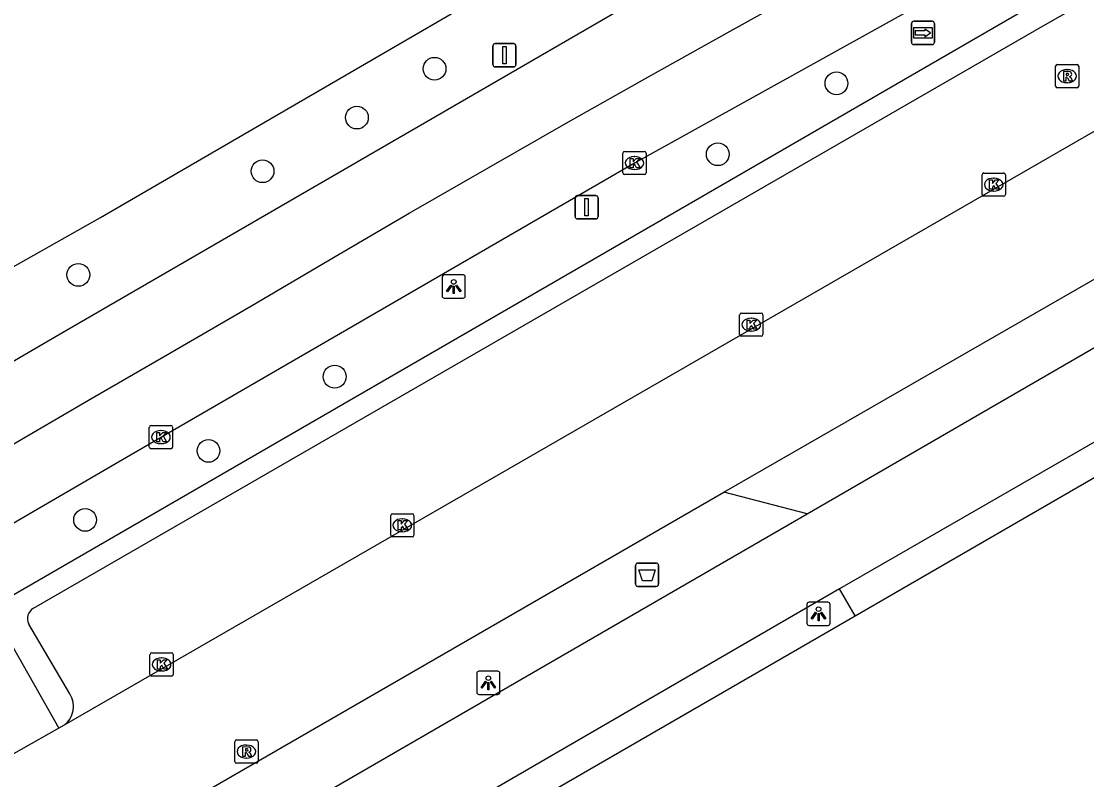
# Model space of a CAD drawing. Extents: x 159040 to 160094, y 381214 to 382518.
# Drawn here: x 159411.16 to 159456.94, y 382325.49 to 382358.09 of the extents above; entities that cross this region are included whole.
import ezdxf

# ---------------------------------------------------------------- set-up
doc = ezdxf.new("R2010")
doc.units = 0
for name, color, linetype in [('IMGEO_Afvalbak', 7, 'Continuous'), ('IMGEO_Boom', 7, 'Continuous'), ('IMGEO_Fietspad_gesloten', 7, 'Continuous'), ('IMGEO_Haag', 7, 'Continuous'), ('IMGEO_Kolk', 7, 'Continuous'), ('IMGEO_Lichtpunt', 7, 'Continuous'), ('IMGEO_Parkeervlak_open', 7, 'Continuous'), ('IMGEO_Rijbaan_lokaal_open', 7, 'Continuous'), ('IMGEO_Rijbaan_regionaal_gesloten', 7, 'Continuous'), ('IMGEO_Rioolput', 7, 'Continuous'), ('IMGEO_Verkeersbordpaal', 7, 'Continuous'), ('IMGEO_Voetpad_open', 7, 'Continuous'), ('IMGEO_Wegwijzer', 7, 'Continuous')]:
    doc.layers.add(name, color=color, linetype=linetype)

msp = doc.modelspace()

# ---------------------------------------------------------------- linework, layer by layer
at = {"layer": 'IMGEO_Afvalbak'}
for p, q in [((159437.655, 382334.799), (159438.445, 382334.799)), ((159438.445, 382334.799), (159437.655, 382334.799)), ((159437.555, 382333.899), (159437.555, 382334.699)), ((159437.555, 382334.699), (159437.555, 382333.899)), ((159438.545, 382334.699), (159438.545, 382333.899)), ((159438.545, 382333.899), (159438.545, 382334.699)), ((159438.445, 382333.799), (159437.655, 382333.799)), ((159437.655, 382333.799), (159438.445, 382333.799))]:
    msp.add_line(p, q, dxfattribs=at)
msp.add_lwpolyline([(159437.698, 382334.513), (159438.402, 382334.513), (159438.253, 382334.043), (159437.847, 382334.043), (159437.698, 382334.513)], dxfattribs=at)
for centre, start, end in [((159437.655, 382334.699), 90, 180), ((159437.655, 382334.699), 90, 180), ((159438.445, 382334.699), 0, 90), ((159438.445, 382334.699), 360, 90), ((159437.655, 382333.899), 180, 270), ((159437.655, 382333.899), 180, 270), ((159438.445, 382333.899), 270, 0), ((159438.445, 382333.899), 270, 0)]:
    msp.add_arc(centre, 0.1, start, end, dxfattribs=at)
at = {"layer": 'IMGEO_Boom'}
for centre in [(159428.917, 382356.052), (159446.188, 382355.425), (159425.584, 382353.95), (159441.088, 382352.374), (159421.527, 382351.645), (159413.614, 382347.189), (159424.627, 382342.813), (159419.206, 382339.624), (159413.905, 382336.658)]:
    msp.add_circle(centre, 0.489, dxfattribs=at)
at = {"layer": 'IMGEO_Fietspad_gesloten'}
for points in [[(159444.93, 382336.916), (159457.885, 382344.421)], [(159458.428, 382340.678), (159446.319, 382333.691)], [(159418.59, 382321.667), (159444.93, 382336.916)], [(159446.319, 382333.691), (159420.131, 382318.504)]]:
    msp.add_lwpolyline(points, dxfattribs=at)
at = {"layer": 'IMGEO_Haag'}
msp.add_lwpolyline([(159497.833, 382376.762), (159495.156, 382381.304), (159493.883, 382381.512), (159410.748, 382333.379), (159410.378, 382331.932), (159412.772, 382327.702)], dxfattribs=at)
at = {"layer": 'IMGEO_Kolk'}
for p, q in [((159437.008, 382351.572), (159437.008, 382352.424)), ((159437.083, 382352.498), (159437.935, 382352.498)), ((159437.496, 382352.278), (159437.521, 382352.278)), ((159438.009, 382352.424), (159438.009, 382351.572)), ((159437.519, 382351.718), (159437.494, 382351.718)), ((159437.935, 382351.498), (159437.083, 382351.498)), ((159452.444, 382350.643), (159452.444, 382351.495)), ((159452.519, 382351.569), (159453.371, 382351.569)), ((159452.932, 382351.349), (159452.957, 382351.349)), ((159453.445, 382351.495), (159453.445, 382350.643)), ((159452.955, 382350.789), (159452.93, 382350.789)), ((159453.371, 382350.569), (159452.519, 382350.569)), ((159442.028, 382344.623), (159442.028, 382345.475)), ((159442.103, 382345.549), (159442.955, 382345.549)), ((159442.516, 382345.329), (159442.541, 382345.329)), ((159443.029, 382345.475), (159443.029, 382344.623)), ((159442.955, 382344.549), (159442.103, 382344.549)), ((159442.539, 382344.769), (159442.514, 382344.769)), ((159416.738, 382340.716), (159417.59, 382340.716)), ((159416.663, 382339.79), (159416.663, 382340.642)), ((159417.151, 382340.496), (159417.176, 382340.496)), ((159417.664, 382340.642), (159417.664, 382339.79)), ((159417.174, 382339.936), (159417.149, 382339.936)), ((159417.59, 382339.716), (159416.738, 382339.716)), ((159427.033, 382335.998), (159427.033, 382336.85)), ((159427.108, 382336.924), (159427.96, 382336.924)), ((159427.521, 382336.704), (159427.546, 382336.704)), ((159428.034, 382336.85), (159428.034, 382335.998)), ((159427.544, 382336.144), (159427.519, 382336.144)), ((159427.96, 382335.924), (159427.108, 382335.924)), ((159416.692, 382330.017), (159416.692, 382330.869)), ((159416.767, 382330.943), (159417.619, 382330.943)), ((159417.18, 382330.723), (159417.205, 382330.723)), ((159417.693, 382330.869), (159417.693, 382330.017)), ((159417.619, 382329.943), (159416.767, 382329.943)), ((159417.203, 382330.163), (159417.178, 382330.163))]:
    msp.add_line(p, q, dxfattribs=at)
for points in [[(159437.008, 382351.572), (159437.008, 382352.424)], [(159437.083, 382352.498), (159437.935, 382352.498)], [(159437.329, 382352.198), (159437.452, 382352.198), (159437.452, 382352.047), (159437.582, 382352.198), (159437.746, 382352.198), (159437.6, 382352.047), (159437.753, 382351.798), (159437.601, 382351.798), (159437.516, 382351.962), (159437.452, 382351.895), (159437.452, 382351.798), (159437.329, 382351.798), (159437.329, 382352.198)], [(159438.009, 382352.424), (159438.009, 382351.572)], [(159437.935, 382351.498), (159437.083, 382351.498)], [(159452.444, 382350.643), (159452.444, 382351.495)], [(159452.519, 382351.569), (159453.371, 382351.569)], [(159452.765, 382351.269), (159452.888, 382351.269), (159452.888, 382351.118), (159453.018, 382351.269), (159453.182, 382351.269), (159453.036, 382351.118), (159453.189, 382350.869), (159453.037, 382350.869), (159452.952, 382351.033), (159452.888, 382350.966), (159452.888, 382350.869), (159452.765, 382350.869), (159452.765, 382351.269)], [(159453.445, 382351.495), (159453.445, 382350.643)], [(159453.371, 382350.569), (159452.519, 382350.569)], [(159442.028, 382344.623), (159442.028, 382345.475)], [(159442.103, 382345.549), (159442.955, 382345.549)], [(159443.029, 382345.475), (159443.029, 382344.623)], [(159442.349, 382345.249), (159442.472, 382345.249), (159442.472, 382345.098), (159442.602, 382345.249), (159442.766, 382345.249), (159442.62, 382345.098), (159442.773, 382344.849), (159442.621, 382344.849), (159442.536, 382345.013), (159442.472, 382344.946), (159442.472, 382344.849), (159442.349, 382344.849), (159442.349, 382345.249)], [(159442.955, 382344.549), (159442.103, 382344.549)], [(159416.738, 382340.716), (159417.59, 382340.716)], [(159416.663, 382339.79), (159416.663, 382340.642)], [(159416.984, 382340.416), (159417.107, 382340.416), (159417.107, 382340.265), (159417.237, 382340.416), (159417.401, 382340.416), (159417.255, 382340.265), (159417.408, 382340.016), (159417.256, 382340.016), (159417.171, 382340.18), (159417.107, 382340.113), (159417.107, 382340.016), (159416.984, 382340.016), (159416.984, 382340.416)], [(159417.664, 382340.642), (159417.664, 382339.79)], [(159417.59, 382339.716), (159416.738, 382339.716)], [(159427.033, 382335.998), (159427.033, 382336.85)], [(159427.108, 382336.924), (159427.96, 382336.924)], [(159427.354, 382336.624), (159427.477, 382336.624), (159427.477, 382336.473), (159427.607, 382336.624), (159427.771, 382336.624), (159427.625, 382336.473), (159427.778, 382336.224), (159427.626, 382336.224), (159427.541, 382336.388), (159427.477, 382336.321), (159427.477, 382336.224), (159427.354, 382336.224), (159427.354, 382336.624)], [(159428.034, 382336.85), (159428.034, 382335.998)], [(159427.96, 382335.924), (159427.108, 382335.924)], [(159416.692, 382330.017), (159416.692, 382330.869)], [(159416.767, 382330.943), (159417.619, 382330.943)], [(159417.013, 382330.643), (159417.136, 382330.643), (159417.136, 382330.492), (159417.266, 382330.643), (159417.43, 382330.643), (159417.284, 382330.492), (159417.437, 382330.243), (159417.285, 382330.243), (159417.2, 382330.407), (159417.136, 382330.34), (159417.136, 382330.243), (159417.013, 382330.243), (159417.013, 382330.643)], [(159417.693, 382330.869), (159417.693, 382330.017)], [(159417.619, 382329.943), (159416.767, 382329.943)]]:
    msp.add_lwpolyline(points, dxfattribs=at)
for centre, start, end in [((159437.085, 382352.422), 91.552, 178.448), ((159437.085, 382352.422), 91.552, 178.448), ((159437.933, 382352.422), 1.552, 88.448), ((159437.933, 382352.422), 1.552, 88.448), ((159437.085, 382351.574), 181.552, 268.448), ((159437.085, 382351.574), 181.552, 268.448), ((159437.933, 382351.574), 271.552, 358.448), ((159437.933, 382351.574), 271.552, 358.448), ((159452.521, 382351.493), 91.552, 178.448), ((159452.521, 382351.493), 91.552, 178.448), ((159453.369, 382351.493), 1.552, 88.448), ((159453.369, 382351.493), 1.552, 88.448), ((159452.521, 382350.645), 181.552, 268.448), ((159452.521, 382350.645), 181.552, 268.448), ((159453.369, 382350.645), 271.552, 358.448), ((159453.369, 382350.645), 271.552, 358.448), ((159442.105, 382345.473), 91.552, 178.448), ((159442.105, 382345.473), 91.552, 178.448), ((159442.953, 382345.473), 1.552, 88.448), ((159442.953, 382345.473), 1.552, 88.448), ((159442.105, 382344.625), 181.552, 268.448), ((159442.105, 382344.625), 181.552, 268.448), ((159442.953, 382344.625), 271.552, 358.448), ((159442.953, 382344.625), 271.552, 358.448), ((159416.74, 382340.64), 91.552, 178.448), ((159416.74, 382340.64), 91.552, 178.448), ((159417.588, 382340.64), 1.552, 88.448), ((159417.588, 382340.64), 1.552, 88.448), ((159416.74, 382339.792), 181.552, 268.448), ((159416.74, 382339.792), 181.552, 268.448), ((159417.588, 382339.792), 271.552, 358.448), ((159417.588, 382339.792), 271.552, 358.448), ((159427.11, 382336.848), 91.552, 178.448), ((159427.11, 382336.848), 91.552, 178.448), ((159427.958, 382336.848), 1.552, 88.448), ((159427.958, 382336.848), 1.552, 88.448), ((159427.11, 382336), 181.552, 268.448), ((159427.11, 382336), 181.552, 268.448), ((159427.958, 382336), 271.552, 358.448), ((159427.958, 382336), 271.552, 358.448), ((159416.769, 382330.867), 91.552, 178.448), ((159416.769, 382330.867), 91.552, 178.448), ((159417.617, 382330.867), 1.552, 88.448), ((159417.617, 382330.867), 1.552, 88.448), ((159416.769, 382330.019), 181.552, 268.448), ((159416.769, 382330.019), 181.552, 268.448), ((159417.617, 382330.019), 271.552, 358.448), ((159417.617, 382330.019), 271.552, 358.448)]:
    msp.add_arc(centre, 0.0765, start, end, dxfattribs=at)
for centre, major_axis, ratio, start_param, end_param in [((159437.495, 382351.998), (-0.387, 0.002), 0.722429, 4.712389, 7.853982), ((159437.52, 382351.998), (-0.39, 0.002), 0.717154, 1.570796, 4.712389), ((159452.931, 382351.069), (-0.387, 0.002), 0.722429, 4.712389, 7.853982), ((159452.956, 382351.069), (-0.39, 0.002), 0.717154, 1.570796, 4.712389), ((159442.515, 382345.049), (-0.387, 0.002), 0.722429, 4.712389, 7.853982), ((159442.54, 382345.049), (-0.39, 0.002), 0.717154, 1.570796, 4.712389), ((159417.15, 382340.216), (-0.387, 0.002), 0.722429, 4.712389, 7.853982), ((159417.175, 382340.216), (-0.39, 0.002), 0.717154, 1.570796, 4.712389), ((159427.52, 382336.424), (-0.387, 0.002), 0.722429, 4.712389, 7.853982), ((159427.545, 382336.424), (-0.39, 0.002), 0.717154, 1.570796, 4.712389), ((159417.179, 382330.443), (-0.387, 0.002), 0.722429, 4.712389, 7.853982), ((159417.204, 382330.443), (-0.39, 0.002), 0.717154, 1.570796, 4.712389)]:
    msp.add_ellipse(centre, major_axis=major_axis, ratio=ratio, start_param=start_param, end_param=end_param, dxfattribs=at)
at = {"layer": 'IMGEO_Lichtpunt'}
for p, q in [((159430.146, 382347.185), (159429.338, 382347.185)), ((159430.146, 382347.185), (159429.338, 382347.185)), ((159429.244, 382347.09), (159429.244, 382346.283)), ((159429.244, 382347.09), (159429.244, 382346.283)), ((159430.24, 382346.283), (159430.24, 382347.09)), ((159430.24, 382346.283), (159430.24, 382347.09)), ((159429.338, 382346.189), (159430.146, 382346.189)), ((159429.338, 382346.189), (159430.146, 382346.189)), ((159444.919, 382333.022), (159444.919, 382332.215)), ((159444.919, 382333.022), (159444.919, 382332.215)), ((159445.821, 382333.117), (159445.013, 382333.117)), ((159445.821, 382333.117), (159445.013, 382333.117)), ((159445.915, 382332.215), (159445.915, 382333.022)), ((159445.915, 382332.215), (159445.915, 382333.022)), ((159445.013, 382332.121), (159445.821, 382332.121)), ((159445.013, 382332.121), (159445.821, 382332.121)), ((159430.731, 382330.055), (159430.731, 382329.248)), ((159430.731, 382330.055), (159430.731, 382329.248)), ((159431.633, 382330.15), (159430.825, 382330.15)), ((159431.633, 382330.15), (159430.825, 382330.15)), ((159431.727, 382329.248), (159431.727, 382330.055)), ((159431.727, 382329.248), (159431.727, 382330.055)), ((159430.825, 382329.154), (159431.633, 382329.154)), ((159430.825, 382329.154), (159431.633, 382329.154))]:
    msp.add_line(p, q, dxfattribs=at)
for points in [[(159429.618, 382346.754), (159429.657, 382346.726), (159429.469, 382346.464), (159429.431, 382346.491), (159429.618, 382346.754)], [(159429.72, 382346.706), (159429.767, 382346.706), (159429.767, 382346.384), (159429.72, 382346.384), (159429.72, 382346.706)], [(159429.83, 382346.726), (159429.868, 382346.753), (159430.055, 382346.491), (159430.016, 382346.463), (159429.83, 382346.726)], [(159445.293, 382332.686), (159445.332, 382332.658), (159445.144, 382332.396), (159445.106, 382332.423), (159445.293, 382332.686)], [(159445.395, 382332.638), (159445.442, 382332.638), (159445.442, 382332.316), (159445.395, 382332.316), (159445.395, 382332.638)], [(159445.505, 382332.658), (159445.543, 382332.685), (159445.73, 382332.423), (159445.691, 382332.395), (159445.505, 382332.658)], [(159431.105, 382329.719), (159431.144, 382329.691), (159430.956, 382329.429), (159430.918, 382329.456), (159431.105, 382329.719)], [(159431.317, 382329.691), (159431.355, 382329.718), (159431.542, 382329.456), (159431.503, 382329.428), (159431.317, 382329.691)], [(159431.207, 382329.671), (159431.254, 382329.671), (159431.254, 382329.349), (159431.207, 382329.349), (159431.207, 382329.671)]]:
    msp.add_lwpolyline(points, dxfattribs=at)
for centre in [(159429.743, 382346.888), (159445.418, 382332.82), (159431.23, 382329.853)]:
    msp.add_circle(centre, 0.0994, dxfattribs=at)
for centre, start, end in [((159429.338, 382347.09), 90, 180), ((159429.338, 382347.09), 90, 180), ((159430.146, 382347.09), 0, 90), ((159430.146, 382347.09), 0, 90), ((159429.338, 382346.283), 180, 270), ((159429.338, 382346.283), 180, 270), ((159430.146, 382346.283), 270, 0), ((159430.146, 382346.283), 270, 360), ((159445.013, 382333.022), 90, 180), ((159445.013, 382333.022), 90, 180), ((159445.821, 382333.022), 0, 90), ((159445.821, 382333.022), 0, 90), ((159445.013, 382332.215), 180, 270), ((159445.013, 382332.215), 180, 270), ((159445.821, 382332.215), 270, 0), ((159445.821, 382332.215), 270, 360), ((159430.825, 382330.055), 90, 180), ((159430.825, 382330.055), 90, 180), ((159431.633, 382330.055), 0, 90), ((159431.633, 382330.055), 0, 90), ((159430.825, 382329.248), 180, 270), ((159430.825, 382329.248), 180, 270), ((159431.633, 382329.248), 270, 0), ((159431.633, 382329.248), 270, 360)]:
    msp.add_arc(centre, 0.0946, start, end, dxfattribs=at)
at = {"layer": 'IMGEO_Parkeervlak_open'}
for points in [[(159411.689, 382332.859), (159455.074, 382357.89), (159458.092, 382359.631), (159493.96, 382380.325)], [(159413.249, 382329.176), (159411.483, 382332.175)]]:
    msp.add_lwpolyline(points, dxfattribs=at)
for centre, radius, start, end in [((159411.945, 382332.409), 0.518, 119.5995, 206.8791), ((159412.391, 382328.639), 1.012, 307.0123, 32.0108)]:
    msp.add_arc(centre, radius, start, end, dxfattribs=at)
at = {"layer": 'IMGEO_Rijbaan_lokaal_open'}
for points in [[(159497.685, 382376.675), (159413, 382327.831)], [(159441.348, 382337.849), (159458.829, 382347.907)], [(159419.325, 382325.127), (159441.348, 382337.849)], [(159412.772, 382327.702), (159409.525, 382325.864), (159398.221, 382319.314)], [(159413, 382327.831), (159412.772, 382327.702)]]:
    msp.add_lwpolyline(points, dxfattribs=at)
at = {"layer": 'IMGEO_Rijbaan_regionaal_gesloten'}
for points in [[(159410.573, 382339.776), (159414.056, 382341.8), (159417.538, 382343.823), (159421.021, 382345.847), (159424.404, 382347.831), (159427.83, 382349.841), (159434.674, 382353.775), (159438.187, 382355.743), (159441.627, 382357.672), (159445.067, 382359.6), (159448.565, 382361.528), (159452.007, 382363.425), (159455.486, 382365.367), (159458.88, 382367.262), (159462.361, 382369.205), (159465.885, 382371.135), (159469.344, 382373.07), (159472.791, 382374.978), (159476.283, 382376.911), (159479.685, 382378.794), (159486.264, 382382.436), (159489.858, 382384.474), (159493.64, 382386.577)], [(159495.085, 382383.97), (159490.179, 382381.25), (159456.73, 382362.673), (159453.276, 382360.755), (159437.509, 382351.998), (159415.857, 382339.444), (159388.416, 382323.466), (159385.581, 382321.683)], [(159365.803, 382317.528), (159384.236, 382327.968), (159412.832, 382344.66), (159442.23, 382361.7)], [(159363.857, 382320.945), (159387.494, 382334.43), (159411.042, 382347.662), (159414.567, 382349.651), (159432.739, 382360.234)]]:
    msp.add_lwpolyline(points, dxfattribs=at)
at = {"layer": 'IMGEO_Rioolput'}
for p, q in [((159455.6, 382355.306), (159455.6, 382356.158)), ((159455.675, 382356.232), (159456.527, 382356.232)), ((159456.088, 382356.012), (159456.113, 382356.012)), ((159456.601, 382356.158), (159456.601, 382355.306)), ((159456.111, 382355.452), (159456.086, 382355.452)), ((159456.527, 382355.232), (159455.675, 382355.232)), ((159420.334, 382326.27), (159420.334, 382327.122)), ((159420.409, 382327.196), (159421.261, 382327.196)), ((159420.822, 382326.976), (159420.847, 382326.976)), ((159421.335, 382327.122), (159421.335, 382326.27)), ((159421.261, 382326.196), (159420.409, 382326.196)), ((159420.845, 382326.416), (159420.82, 382326.416))]:
    msp.add_line(p, q, dxfattribs=at)
for points in [[(159455.6, 382355.306), (159455.6, 382356.158)], [(159455.675, 382356.232), (159456.527, 382356.232)], [(159456.189, 382355.93), (159455.937, 382355.932), (159455.937, 382355.532)], [(159456.115, 382355.851), (159456.061, 382355.851), (159456.061, 382355.77)], [(159456.601, 382356.158), (159456.601, 382355.306)], [(159455.937, 382355.532), (159456.061, 382355.532), (159456.061, 382355.694), (159456.072, 382355.694)], [(159456.061, 382355.77), (159456.113, 382355.77)], [(159456.119, 382355.665), (159456.19, 382355.532), (159456.33, 382355.532), (159456.265, 382355.658)], [(159456.527, 382355.232), (159455.675, 382355.232)], [(159420.334, 382326.27), (159420.334, 382327.122)], [(159420.409, 382327.196), (159421.261, 382327.196)], [(159421.335, 382327.122), (159421.335, 382326.27)], [(159420.923, 382326.894), (159420.671, 382326.896), (159420.671, 382326.496)], [(159420.671, 382326.496), (159420.795, 382326.496), (159420.795, 382326.658), (159420.806, 382326.658)], [(159420.849, 382326.815), (159420.795, 382326.815), (159420.795, 382326.734)], [(159420.795, 382326.734), (159420.847, 382326.734)], [(159420.853, 382326.629), (159420.924, 382326.496), (159421.064, 382326.496), (159420.999, 382326.622)], [(159421.261, 382326.196), (159420.409, 382326.196)]]:
    msp.add_lwpolyline(points, dxfattribs=at)
for centre, radius, start, end in [((159455.677, 382356.156), 0.0765, 91.552, 178.448), ((159455.677, 382356.156), 0.0765, 91.552, 178.448), ((159456.121, 382355.755), 0.0964, 77.0061, 93.1865), ((159456.135, 382355.812), 0.0378, 276.6634, 79.6772), ((159456.188, 382355.82), 0.109, 350.3612, 89.416), ((159456.525, 382356.156), 0.0765, 1.552, 88.448), ((159456.525, 382356.156), 0.0765, 1.552, 88.448), ((159456.071, 382355.641), 0.0533, 26.0293, 88.6989), ((159456.097, 382355.959), 0.19, 274.7715, 282.9687), ((159456.186, 382355.82), 0.112, 277.5842, 350.9817), ((159456.17, 382355.605), 0.108, 29.5134, 73.7905), ((159455.677, 382355.308), 0.0765, 181.552, 268.448), ((159455.677, 382355.308), 0.0765, 181.552, 268.448), ((159456.525, 382355.308), 0.0765, 271.552, 358.448), ((159456.525, 382355.308), 0.0765, 271.552, 358.448), ((159420.411, 382327.12), 0.0765, 91.552, 178.448), ((159420.411, 382327.12), 0.0765, 91.552, 178.448), ((159421.259, 382327.12), 0.0765, 1.552, 88.448), ((159421.259, 382327.12), 0.0765, 1.552, 88.448), ((159420.805, 382326.605), 0.0533, 26.0293, 88.6989), ((159420.831, 382326.923), 0.19, 274.7715, 282.9687), ((159420.855, 382326.719), 0.0964, 77.0061, 93.1865), ((159420.869, 382326.776), 0.0378, 276.6634, 79.6772), ((159420.922, 382326.784), 0.109, 350.3612, 89.416), ((159420.92, 382326.784), 0.112, 277.5842, 350.9817), ((159420.904, 382326.569), 0.108, 29.5134, 73.7905), ((159420.411, 382326.272), 0.0765, 181.552, 268.448), ((159420.411, 382326.272), 0.0765, 181.552, 268.448), ((159421.259, 382326.272), 0.0765, 271.552, 358.448), ((159421.259, 382326.272), 0.0765, 271.552, 358.448)]:
    msp.add_arc(centre, radius, start, end, dxfattribs=at)
for centre, major_axis, ratio, start_param, end_param in [((159456.087, 382355.732), (-0.387, 0.002), 0.722429, 4.712389, 7.853982), ((159456.112, 382355.732), (-0.39, 0.002), 0.717154, 1.570796, 4.712389), ((159420.821, 382326.696), (-0.387, 0.002), 0.722429, 4.712389, 7.853982), ((159420.846, 382326.696), (-0.39, 0.002), 0.717154, 1.570796, 4.712389)]:
    msp.add_ellipse(centre, major_axis=major_axis, ratio=ratio, start_param=start_param, end_param=end_param, dxfattribs=at)
at = {"layer": 'IMGEO_Verkeersbordpaal'}
for p, q in [((159431.428, 382356.23), (159431.428, 382357.03)), ((159431.428, 382357.03), (159431.428, 382356.23)), ((159431.528, 382357.13), (159432.318, 382357.13)), ((159432.318, 382357.13), (159431.528, 382357.13)), ((159432.418, 382357.03), (159432.418, 382356.23)), ((159432.418, 382356.23), (159432.418, 382357.03)), ((159432.318, 382356.13), (159431.528, 382356.13)), ((159431.528, 382356.13), (159432.318, 382356.13)), ((159434.954, 382349.697), (159434.954, 382350.497)), ((159434.954, 382350.497), (159434.954, 382349.697)), ((159435.054, 382350.597), (159435.844, 382350.597)), ((159435.844, 382350.597), (159435.054, 382350.597)), ((159435.944, 382350.497), (159435.944, 382349.697)), ((159435.944, 382349.697), (159435.944, 382350.497)), ((159435.844, 382349.597), (159435.054, 382349.597)), ((159435.054, 382349.597), (159435.844, 382349.597))]:
    msp.add_line(p, q, dxfattribs=at)
for points in [[(159431.848, 382357.005), (159431.998, 382357.005), (159431.998, 382356.255), (159431.848, 382356.255), (159431.848, 382357.005)], [(159435.374, 382350.472), (159435.524, 382350.472), (159435.524, 382349.722), (159435.374, 382349.722), (159435.374, 382350.472)]]:
    msp.add_lwpolyline(points, dxfattribs=at)
for centre, start, end in [((159431.528, 382357.03), 90, 180), ((159431.528, 382357.03), 90, 180), ((159432.318, 382357.03), 0, 90), ((159432.318, 382357.03), 360, 90), ((159431.528, 382356.23), 180, 270), ((159431.528, 382356.23), 180, 270), ((159432.318, 382356.23), 270, 0), ((159432.318, 382356.23), 270, 0), ((159435.054, 382350.497), 90, 180), ((159435.054, 382350.497), 90, 180), ((159435.844, 382350.497), 0, 90), ((159435.844, 382350.497), 360, 90), ((159435.054, 382349.697), 180, 270), ((159435.054, 382349.697), 180, 270), ((159435.844, 382349.697), 270, 0), ((159435.844, 382349.697), 270, 0)]:
    msp.add_arc(centre, 0.1, start, end, dxfattribs=at)
at = {"layer": 'IMGEO_Voetpad_open'}
for points in [[(159446.995, 382332.536), (159459.124, 382339.557)], [(159444.93, 382336.916), (159441.348, 382337.849)], [(159446.995, 382332.536), (159446.319, 382333.691)], [(159420.799, 382317.382), (159446.995, 382332.536)]]:
    msp.add_lwpolyline(points, dxfattribs=at)
at = {"layer": 'IMGEO_Wegwijzer'}
for p, q in [((159449.407, 382357.191), (159449.407, 382357.991)), ((159449.407, 382357.991), (159449.407, 382357.191)), ((159449.507, 382358.091), (159450.297, 382358.091)), ((159450.297, 382358.091), (159449.507, 382358.091)), ((159450.397, 382357.991), (159450.397, 382357.191)), ((159450.397, 382357.191), (159450.397, 382357.991)), ((159450.297, 382357.091), (159449.507, 382357.091)), ((159449.507, 382357.091), (159450.297, 382357.091))]:
    msp.add_line(p, q, dxfattribs=at)
for points in [[(159449.508, 382357.823), (159450.296, 382357.823), (159450.296, 382357.359), (159449.508, 382357.359), (159449.508, 382357.823)], [(159449.573, 382357.675), (159449.573, 382357.591), (159449.573, 382357.507), (159449.984, 382357.507), (159449.984, 382357.424), (159450.231, 382357.591), (159449.984, 382357.758), (159449.984, 382357.675), (159449.573, 382357.675)]]:
    msp.add_lwpolyline(points, dxfattribs=at)
for centre, start, end in [((159449.507, 382357.991), 90, 180), ((159449.507, 382357.991), 90, 180), ((159450.297, 382357.991), 0, 90), ((159450.297, 382357.991), 360, 90), ((159449.507, 382357.191), 180, 270), ((159449.507, 382357.191), 180, 270), ((159450.297, 382357.191), 270, 0), ((159450.297, 382357.191), 270, 0)]:
    msp.add_arc(centre, 0.1, start, end, dxfattribs=at)

doc.saveas('drawing.dxf')
